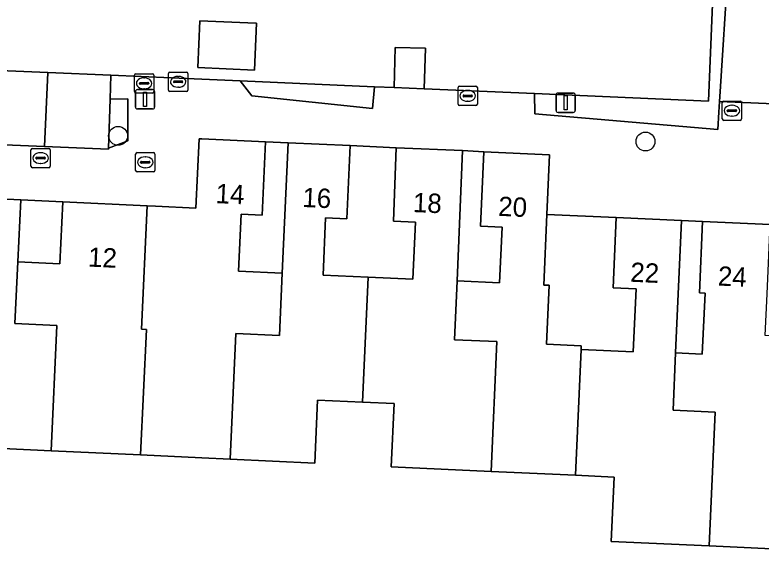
# Model space of a CAD drawing. Extents: x 162989 to 165008, y 383432 to 384338.
# Drawn here: x 164490.32 to 164528.94, y 383673.44 to 383701.12 of the extents above; entities that cross this region are included whole.
import ezdxf

# ---------------------------------------------------------------- set-up
doc = ezdxf.new("R2010")
doc.units = 0
for name, color, linetype in [('IMGEO_Boom', 7, 'Continuous'), ('IMGEO_Erf', 7, 'Continuous'), ('IMGEO_Groenvoorziening', 7, 'Continuous'), ('IMGEO_Kolk', 7, 'Continuous'), ('IMGEO_Lichtmast', 7, 'Continuous'), ('IMGEO_Pand', 7, 'Continuous'), ('IMGEO_Pand_nummerreeks', 7, 'Continuous'), ('IMGEO_Rioolput', 7, 'Continuous'), ('IMGEO_Voetpad_open', 7, 'Continuous')]:
    doc.layers.add(name, color=color, linetype=linetype)

msp = doc.modelspace()

# ---------------------------------------------------------------- linework, layer by layer
at = {"layer": 'IMGEO_Boom'}
for centre in [(164495.664, 383694.868), (164522.958, 383694.576)]:
    msp.add_circle(centre, 0.489, dxfattribs=at)
at = {"layer": 'IMGEO_Erf'}
for points in [[(164488.69, 383698.28), (164492.025, 383698.138), (164495.283, 383698), (164500, 383697.797), (164501.982, 383697.712), (164508.938, 383697.413), (164509.95, 383697.369), (164510.004, 383699.439), (164511.565, 383699.398), (164511.51, 383697.302), (164517.209, 383697.057), (164526.224, 383696.67), (164526.497, 383703.366)], [(164530.951, 383673.438), (164526.261, 383673.65), (164521.182, 383673.881), (164521.333, 383677.215), (164519.329, 383677.306), (164514.969, 383677.504), (164509.796, 383677.739), (164509.944, 383681.015), (164508.307, 383681.09), (164505.992, 383681.195), (164505.844, 383677.942), (164501.466, 383678.141), (164500, 383678.207), (164496.832, 383678.363), (164492.198, 383678.579), (164487.187, 383678.813)]]:
    msp.add_lwpolyline(points, dxfattribs=at)
for points in [[(164502.831, 383700.699), (164502.727, 383698.274), (164499.79, 383698.4), (164499.894, 383700.821), (164502.794, 383700.701)], [(164503.3, 383694.556), (164503.128, 383690.76), (164502.026, 383690.81), (164501.893, 383687.866), (164504.159, 383687.764), (164504.465, 383694.507)], [(164507.673, 383694.361), (164507.502, 383690.574), (164506.404, 383690.623), (164506.27, 383687.66), (164508.598, 383687.554), (164510.925, 383687.449), (164511.059, 383690.4), (164509.911, 383690.452), (164510.057, 383694.245)], [(164513.494, 383694.103), (164513.206, 383687.363), (164515.408, 383687.263), (164515.539, 383690.143), (164514.418, 383690.194), (164514.593, 383694.049)], [(164490.624, 383691.562), (164490.473, 383688.347), (164492.648, 383688.245), (164492.798, 383691.451)], [(164517.855, 383690.802), (164517.689, 383687.149), (164517.972, 383687.136), (164517.833, 383684.088), (164519.635, 383684.006), (164519.627, 383683.819), (164522.328, 383683.697), (164522.475, 383686.951), (164521.285, 383687.005), (164521.445, 383690.639)], [(164524.82, 383690.488), (164524.52, 383683.642), (164525.898, 383683.579), (164526.041, 383686.733), (164525.747, 383686.747), (164525.914, 383690.444)]]:
    msp.add_lwpolyline(points, close=True, dxfattribs=at)
at = {"layer": 'IMGEO_Groenvoorziening'}
for points in [[(164526.792, 383696.646), (164526.825, 383697.171), (164527.223, 383703.355), (164526.497, 383703.366), (164526.224, 383696.67), (164517.209, 383697.057), (164517.224, 383696.009), (164526.699, 383695.204), (164526.756, 383696.098)], [(164508.938, 383697.413), (164501.982, 383697.712), (164502.584, 383696.947), (164508.829, 383696.282)], [(164495.247, 383696.772), (164495.172, 383694.225), (164496.161, 383694.618), (164496.165, 383696.786)]]:
    msp.add_lwpolyline(points, close=True, dxfattribs=at)
at = {"layer": 'IMGEO_Kolk'}
for p, q in [((164498.272, 383697.24), (164498.272, 383698.092)), ((164498.347, 383698.166), (164499.199, 383698.166)), ((164498.76, 383697.946), (164498.785, 383697.946)), ((164499.273, 383698.092), (164499.273, 383697.24)), ((164498.531, 383697.66), (164498.531, 383697.672)), ((164498.969, 383697.623), (164498.571, 383697.623)), ((164498.574, 383697.709), (164498.972, 383697.709)), ((164499.015, 383697.672), (164499.015, 383697.66)), ((164499.199, 383697.166), (164498.347, 383697.166)), ((164498.783, 383697.386), (164498.758, 383697.386)), ((164513.258, 383696.511), (164513.258, 383697.363)), ((164513.333, 383697.437), (164514.185, 383697.437)), ((164513.746, 383697.217), (164513.771, 383697.217)), ((164514.259, 383697.363), (164514.259, 383696.511)), ((164513.517, 383696.931), (164513.517, 383696.943)), ((164513.955, 383696.894), (164513.557, 383696.894)), ((164513.56, 383696.98), (164513.958, 383696.98)), ((164514.001, 383696.943), (164514.001, 383696.931)), ((164514.185, 383696.437), (164513.333, 383696.437)), ((164513.769, 383696.657), (164513.744, 383696.657)), ((164526.931, 383695.744), (164526.931, 383696.596)), ((164527.006, 383696.67), (164527.858, 383696.67)), ((164527.419, 383696.45), (164527.444, 383696.45)), ((164527.932, 383696.596), (164527.932, 383695.744)), ((164527.19, 383696.164), (164527.19, 383696.176)), ((164527.628, 383696.127), (164527.23, 383696.127)), ((164527.233, 383696.213), (164527.631, 383696.213)), ((164527.674, 383696.176), (164527.674, 383696.164)), ((164527.858, 383695.67), (164527.006, 383695.67)), ((164527.442, 383695.89), (164527.417, 383695.89)), ((164491.155, 383693.293), (164491.155, 383694.145)), ((164491.23, 383694.219), (164492.082, 383694.219)), ((164491.643, 383693.999), (164491.668, 383693.999)), ((164492.156, 383694.145), (164492.156, 383693.293)), ((164491.414, 383693.713), (164491.414, 383693.725)), ((164491.852, 383693.676), (164491.454, 383693.676)), ((164491.457, 383693.762), (164491.855, 383693.762)), ((164491.898, 383693.725), (164491.898, 383693.713)), ((164492.082, 383693.219), (164491.23, 383693.219)), ((164491.666, 383693.439), (164491.641, 383693.439))]:
    msp.add_line(p, q, dxfattribs=at)
for points in [[(164498.272, 383697.24), (164498.272, 383698.092)], [(164498.347, 383698.166), (164499.199, 383698.166)], [(164499.273, 383698.092), (164499.273, 383697.24)], [(164499.199, 383697.166), (164498.347, 383697.166)], [(164513.258, 383696.511), (164513.258, 383697.363)], [(164513.333, 383697.437), (164514.185, 383697.437)], [(164514.259, 383697.363), (164514.259, 383696.511)], [(164514.185, 383696.437), (164513.333, 383696.437)], [(164526.931, 383695.744), (164526.931, 383696.596)], [(164527.006, 383696.67), (164527.858, 383696.67)], [(164527.932, 383696.596), (164527.932, 383695.744)], [(164527.858, 383695.67), (164527.006, 383695.67)], [(164491.155, 383693.293), (164491.155, 383694.145)], [(164491.23, 383694.219), (164492.082, 383694.219)], [(164492.156, 383694.145), (164492.156, 383693.293)], [(164492.082, 383693.219), (164491.23, 383693.219)]]:
    msp.add_lwpolyline(points, dxfattribs=at)
for centre, radius, start, end in [((164498.349, 383698.09), 0.0765, 91.552, 178.448), ((164498.349, 383698.09), 0.0765, 91.552, 178.448), ((164499.197, 383698.09), 0.0765, 1.552, 88.448), ((164499.197, 383698.09), 0.0765, 1.552, 88.448), ((164498.571, 383697.669), 0.0403, 85.8775, 175.7526), ((164498.568, 383697.659), 0.0366, 178.938, 274.7102), ((164498.972, 383697.666), 0.043, 264.8664, 352.4533), ((164498.976, 383697.671), 0.0386, 1.7309, 96.639), ((164498.349, 383697.242), 0.0765, 181.552, 268.448), ((164498.349, 383697.242), 0.0765, 181.552, 268.448), ((164499.197, 383697.242), 0.0765, 271.552, 358.448), ((164499.197, 383697.242), 0.0765, 271.552, 358.448), ((164513.335, 383697.361), 0.0765, 91.552, 178.448), ((164513.335, 383697.361), 0.0765, 91.552, 178.448), ((164514.183, 383697.361), 0.0765, 1.552, 88.448), ((164514.183, 383697.361), 0.0765, 1.552, 88.448), ((164513.557, 383696.94), 0.0403, 85.8775, 175.7526), ((164513.554, 383696.93), 0.0366, 178.938, 274.7102), ((164513.958, 383696.937), 0.043, 264.8664, 352.4533), ((164513.962, 383696.942), 0.0386, 1.7309, 96.639), ((164513.335, 383696.513), 0.0765, 181.552, 268.448), ((164513.335, 383696.513), 0.0765, 181.552, 268.448), ((164514.183, 383696.513), 0.0765, 271.552, 358.448), ((164514.183, 383696.513), 0.0765, 271.552, 358.448), ((164527.008, 383696.594), 0.0765, 91.552, 178.448), ((164527.008, 383696.594), 0.0765, 91.552, 178.448), ((164527.856, 383696.594), 0.0765, 1.552, 88.448), ((164527.856, 383696.594), 0.0765, 1.552, 88.448), ((164527.23, 383696.173), 0.0403, 85.8775, 175.7526), ((164527.227, 383696.163), 0.0366, 178.938, 274.7102), ((164527.631, 383696.17), 0.043, 264.8664, 352.4533), ((164527.635, 383696.175), 0.0386, 1.7309, 96.639), ((164527.008, 383695.746), 0.0765, 181.552, 268.448), ((164527.008, 383695.746), 0.0765, 181.552, 268.448), ((164527.856, 383695.746), 0.0765, 271.552, 358.448), ((164527.856, 383695.746), 0.0765, 271.552, 358.448), ((164491.232, 383694.143), 0.0765, 91.552, 178.448), ((164491.232, 383694.143), 0.0765, 91.552, 178.448), ((164492.08, 383694.143), 0.0765, 1.552, 88.448), ((164492.08, 383694.143), 0.0765, 1.552, 88.448), ((164491.454, 383693.722), 0.0403, 85.8775, 175.7526), ((164491.451, 383693.712), 0.0366, 178.938, 274.7102), ((164491.855, 383693.719), 0.043, 264.8664, 352.4533), ((164491.859, 383693.724), 0.0386, 1.7309, 96.639), ((164491.232, 383693.295), 0.0765, 181.552, 268.448), ((164491.232, 383693.295), 0.0765, 181.552, 268.448), ((164492.08, 383693.295), 0.0765, 271.552, 358.448), ((164492.08, 383693.295), 0.0765, 271.552, 358.448)]:
    msp.add_arc(centre, radius, start, end, dxfattribs=at)
for centre, major_axis, ratio, start_param, end_param in [((164498.759, 383697.666), (-0.387, 0.002), 0.722429, 4.712389, 7.853982), ((164498.784, 383697.666), (-0.39, 0.002), 0.717154, 1.570796, 4.712389), ((164513.745, 383696.937), (-0.387, 0.002), 0.722429, 4.712389, 7.853982), ((164513.77, 383696.937), (-0.39, 0.002), 0.717154, 1.570796, 4.712389), ((164527.418, 383696.17), (-0.387, 0.002), 0.722429, 4.712389, 7.853982), ((164527.443, 383696.17), (-0.39, 0.002), 0.717154, 1.570796, 4.712389), ((164491.642, 383693.719), (-0.387, 0.002), 0.722429, 4.712389, 7.853982), ((164491.667, 383693.719), (-0.39, 0.002), 0.717154, 1.570796, 4.712389)]:
    msp.add_ellipse(centre, major_axis=major_axis, ratio=ratio, start_param=start_param, end_param=end_param, dxfattribs=at)
at = {"layer": 'IMGEO_Lichtmast'}
for p, q in [((164496.563, 383696.359), (164496.563, 383697.159)), ((164496.563, 383697.159), (164496.563, 383696.359)), ((164496.663, 383697.259), (164497.453, 383697.259)), ((164497.453, 383697.259), (164496.663, 383697.259)), ((164497.553, 383697.159), (164497.553, 383696.359)), ((164497.553, 383696.359), (164497.553, 383697.159)), ((164518.431, 383697.084), (164519.221, 383697.084)), ((164519.221, 383697.084), (164518.431, 383697.084)), ((164518.331, 383696.184), (164518.331, 383696.984)), ((164518.331, 383696.984), (164518.331, 383696.184)), ((164519.321, 383696.984), (164519.321, 383696.184)), ((164519.321, 383696.184), (164519.321, 383696.984)), ((164497.453, 383696.259), (164496.663, 383696.259)), ((164496.663, 383696.259), (164497.453, 383696.259)), ((164519.221, 383696.084), (164518.431, 383696.084)), ((164518.431, 383696.084), (164519.221, 383696.084))]:
    msp.add_line(p, q, dxfattribs=at)
for points in [[(164496.983, 383697.134), (164497.133, 383697.134), (164497.133, 383696.384), (164496.983, 383696.384), (164496.983, 383697.134)], [(164518.751, 383696.959), (164518.901, 383696.959), (164518.901, 383696.209), (164518.751, 383696.209), (164518.751, 383696.959)]]:
    msp.add_lwpolyline(points, dxfattribs=at)
for centre, start, end in [((164496.663, 383697.159), 90, 180), ((164496.663, 383697.159), 90, 180), ((164497.453, 383697.159), 0, 90), ((164497.453, 383697.159), 360, 90), ((164518.431, 383696.984), 90, 180), ((164518.431, 383696.984), 90, 180), ((164519.221, 383696.984), 0, 90), ((164519.221, 383696.984), 360, 90), ((164496.663, 383696.359), 180, 270), ((164496.663, 383696.359), 180, 270), ((164497.453, 383696.359), 270, 0), ((164497.453, 383696.359), 270, 0), ((164518.431, 383696.184), 180, 270), ((164518.431, 383696.184), 180, 270), ((164519.221, 383696.184), 270, 0), ((164519.221, 383696.184), 270, 0)]:
    msp.add_arc(centre, 0.1, start, end, dxfattribs=at)
at = {"layer": 'IMGEO_Pand'}
for points in [[(164499.894, 383700.821), (164499.79, 383698.4), (164502.727, 383698.274), (164502.831, 383700.699), (164502.794, 383700.701)], [(164509.95, 383697.369), (164511.51, 383697.302), (164511.565, 383699.398), (164510.004, 383699.439)], [(164492.025, 383698.138), (164488.69, 383698.28), (164488.533, 383694.461), (164491.859, 383694.319)], [(164495.247, 383696.772), (164495.283, 383698), (164492.025, 383698.138), (164491.859, 383694.319), (164495.171, 383694.178), (164495.172, 383694.225)], [(164496.832, 383678.363), (164500, 383678.207), (164501.466, 383678.141), (164501.753, 383684.649), (164504.014, 383684.546), (164504.159, 383687.764), (164501.893, 383687.866), (164502.026, 383690.81), (164503.128, 383690.76), (164503.3, 383694.556), (164500, 383694.706), (164499.858, 383694.712), (164499.69, 383691.13), (164497.593, 383691.228), (164497.171, 383691.248), (164496.87, 383684.87), (164497.137, 383684.858)], [(164504.159, 383687.764), (164504.014, 383684.546), (164501.753, 383684.649), (164501.466, 383678.141), (164505.844, 383677.942), (164505.992, 383681.195), (164508.307, 383681.09), (164508.598, 383687.554), (164506.27, 383687.66), (164506.404, 383690.623), (164507.502, 383690.574), (164507.673, 383694.361), (164504.465, 383694.507)], [(164514.969, 383677.504), (164515.273, 383684.221), (164513.074, 383684.315), (164513.206, 383687.363), (164513.494, 383694.103), (164510.057, 383694.245), (164509.911, 383690.452), (164511.059, 383690.4), (164510.925, 383687.449), (164508.598, 383687.554), (164508.307, 383681.09), (164509.944, 383681.015), (164509.796, 383677.739)], [(164514.969, 383677.504), (164519.329, 383677.306), (164519.627, 383683.819), (164519.635, 383684.006), (164517.833, 383684.088), (164517.972, 383687.136), (164517.689, 383687.149), (164517.855, 383690.802), (164517.995, 383693.894), (164514.593, 383694.049), (164514.418, 383690.194), (164515.539, 383690.143), (164515.408, 383687.263), (164513.206, 383687.363), (164513.074, 383684.315), (164515.273, 383684.221)], [(164486.168, 383688.582), (164485.867, 383682.142), (164487.34, 383682.073), (164487.187, 383678.813), (164492.198, 383678.579), (164492.501, 383685.065), (164490.327, 383685.166), (164490.473, 383688.347), (164490.624, 383691.562), (164488.455, 383691.664), (164488.303, 383688.423)], [(164496.832, 383678.363), (164497.137, 383684.858), (164496.87, 383684.87), (164497.171, 383691.248), (164492.798, 383691.451), (164492.648, 383688.245), (164490.473, 383688.347), (164490.327, 383685.166), (164492.501, 383685.065), (164492.198, 383678.579)], [(164524.52, 383683.642), (164524.82, 383690.488), (164521.445, 383690.639), (164521.285, 383687.005), (164522.475, 383686.951), (164522.328, 383683.697), (164519.627, 383683.819), (164519.329, 383677.306), (164521.333, 383677.215), (164521.182, 383673.881), (164526.261, 383673.65), (164526.568, 383680.581), (164524.39, 383680.676)], [(164533.74, 383684.324), (164529.154, 383684.531), (164529.252, 383686.7), (164529.414, 383690.285), (164525.914, 383690.444), (164525.747, 383686.747), (164526.041, 383686.733), (164525.898, 383683.579), (164524.52, 383683.642), (164524.39, 383680.676), (164526.568, 383680.581), (164526.261, 383673.65), (164530.951, 383673.438), (164531.253, 383680.129), (164533.447, 383680.03), (164533.584, 383683.081), (164533.684, 383683.076)]]:
    msp.add_lwpolyline(points, close=True, dxfattribs=at)
at = {"layer": 'IMGEO_Rioolput'}
for p, q in [((164496.511, 383697.159), (164496.511, 383698.011)), ((164496.586, 383698.085), (164497.438, 383698.085)), ((164496.999, 383697.865), (164497.024, 383697.865)), ((164497.512, 383698.011), (164497.512, 383697.159)), ((164496.77, 383697.579), (164496.77, 383697.591)), ((164497.208, 383697.542), (164496.81, 383697.542)), ((164496.813, 383697.628), (164497.211, 383697.628)), ((164497.254, 383697.591), (164497.254, 383697.579)), ((164497.438, 383697.085), (164496.586, 383697.085)), ((164497.022, 383697.305), (164496.997, 383697.305)), ((164496.644, 383694), (164497.496, 383694)), ((164496.569, 383693.074), (164496.569, 383693.926)), ((164497.057, 383693.78), (164497.082, 383693.78)), ((164497.57, 383693.926), (164497.57, 383693.074)), ((164496.828, 383693.494), (164496.828, 383693.506)), ((164497.266, 383693.457), (164496.868, 383693.457)), ((164496.871, 383693.543), (164497.269, 383693.543)), ((164497.08, 383693.22), (164497.055, 383693.22)), ((164497.312, 383693.506), (164497.312, 383693.494)), ((164497.496, 383693), (164496.644, 383693))]:
    msp.add_line(p, q, dxfattribs=at)
for points in [[(164496.511, 383697.159), (164496.511, 383698.011)], [(164496.586, 383698.085), (164497.438, 383698.085)], [(164497.512, 383698.011), (164497.512, 383697.159)], [(164497.438, 383697.085), (164496.586, 383697.085)], [(164496.644, 383694), (164497.496, 383694)], [(164496.569, 383693.074), (164496.569, 383693.926)], [(164497.57, 383693.926), (164497.57, 383693.074)], [(164497.496, 383693), (164496.644, 383693)]]:
    msp.add_lwpolyline(points, dxfattribs=at)
for centre, radius, start, end in [((164496.588, 383698.009), 0.0765, 91.552, 178.448), ((164496.588, 383698.009), 0.0765, 91.552, 178.448), ((164497.436, 383698.009), 0.0765, 1.552, 88.448), ((164497.436, 383698.009), 0.0765, 1.552, 88.448), ((164496.81, 383697.588), 0.0403, 85.8775, 175.7526), ((164496.807, 383697.578), 0.0366, 178.938, 274.7102), ((164497.211, 383697.585), 0.043, 264.8664, 352.4533), ((164497.215, 383697.59), 0.0386, 1.7309, 96.639), ((164496.588, 383697.161), 0.0765, 181.552, 268.448), ((164496.588, 383697.161), 0.0765, 181.552, 268.448), ((164497.436, 383697.161), 0.0765, 271.552, 358.448), ((164497.436, 383697.161), 0.0765, 271.552, 358.448), ((164496.646, 383693.924), 0.0765, 91.552, 178.448), ((164496.646, 383693.924), 0.0765, 91.552, 178.448), ((164497.494, 383693.924), 0.0765, 1.552, 88.448), ((164497.494, 383693.924), 0.0765, 1.552, 88.448), ((164496.868, 383693.503), 0.0403, 85.8775, 175.7526), ((164496.865, 383693.493), 0.0366, 178.938, 274.7102), ((164497.269, 383693.5), 0.043, 264.8664, 352.4533), ((164497.273, 383693.505), 0.0386, 1.7309, 96.639), ((164496.646, 383693.076), 0.0765, 181.552, 268.448), ((164496.646, 383693.076), 0.0765, 181.552, 268.448), ((164497.494, 383693.076), 0.0765, 271.552, 358.448), ((164497.494, 383693.076), 0.0765, 271.552, 358.448)]:
    msp.add_arc(centre, radius, start, end, dxfattribs=at)
for centre, major_axis, ratio, start_param, end_param in [((164496.998, 383697.585), (-0.387, 0.002), 0.722429, 4.712389, 7.853982), ((164497.023, 383697.585), (-0.39, 0.002), 0.717154, 1.570796, 4.712389), ((164497.056, 383693.5), (-0.387, 0.002), 0.722429, 4.712389, 7.853982), ((164497.081, 383693.5), (-0.39, 0.002), 0.717154, 1.570796, 4.712389)]:
    msp.add_ellipse(centre, major_axis=major_axis, ratio=ratio, start_param=start_param, end_param=end_param, dxfattribs=at)
at = {"layer": 'IMGEO_Voetpad_open'}
for points in [[(164524.864, 383733.051), (164524.875, 383729.617), (164525.106, 383724.541), (164524.941, 383721.346), (164524.923, 383720.907), (164525.422, 383720.93), (164525.344, 383712.162), (164527.384, 383712.07), (164527.258, 383704.564), (164526.546, 383704.566), (164526.539, 383704.392), (164526.497, 383703.366), (164527.223, 383703.355), (164526.825, 383697.171), (164526.792, 383696.646), (164533.647, 383696.351)], [(164501.982, 383697.712), (164500, 383697.797), (164495.283, 383698), (164495.247, 383696.772), (164496.165, 383696.786), (164496.161, 383694.618), (164495.172, 383694.225), (164495.171, 383694.178), (164491.859, 383694.319), (164488.533, 383694.461)], [(164533.647, 383696.351), (164526.792, 383696.646), (164526.756, 383696.098), (164526.699, 383695.204), (164517.224, 383696.009), (164517.209, 383697.057), (164511.51, 383697.302), (164509.95, 383697.369), (164508.938, 383697.413), (164508.829, 383696.282), (164502.584, 383696.947), (164501.982, 383697.712)], [(164488.455, 383691.664), (164490.624, 383691.562), (164492.798, 383691.451), (164497.171, 383691.248), (164497.593, 383691.228), (164499.69, 383691.13), (164499.858, 383694.712), (164500, 383694.706), (164503.3, 383694.556), (164504.465, 383694.507), (164507.673, 383694.361), (164510.057, 383694.245), (164513.494, 383694.103), (164514.593, 383694.049), (164517.995, 383693.894), (164517.855, 383690.802), (164521.445, 383690.639), (164524.82, 383690.488), (164525.914, 383690.444), (164529.414, 383690.285)]]:
    msp.add_lwpolyline(points, dxfattribs=at)

# ---------------------------------------------------------------- texts
at = {"layer": 'IMGEO_Pand_nummerreeks'}
for s, rotation, p in [('14', 357.405, (164500.696, 383691.391)), ('16', 357.3942, (164505.185, 383691.191)), ('18', 357.6342, (164510.909, 383690.927)), ('20', 357.3913, (164515.322, 383690.733)), ('12', 357.3422, (164494.095, 383688.108)), ('22', 357.4383, (164522.158, 383687.323)), ('24', 357.3989, (164526.689, 383687.125))]:
    msp.add_text(s, height=1, rotation=rotation, dxfattribs=at).set_placement(p)

doc.saveas('drawing.dxf')
